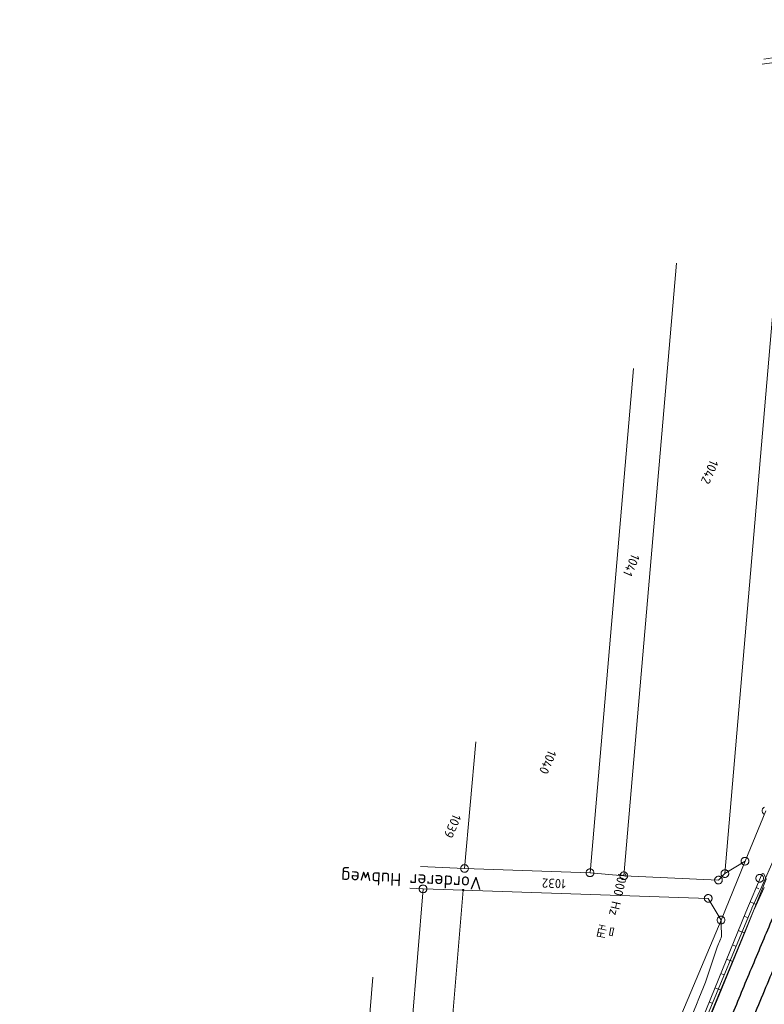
# Model space of a CAD drawing. Header units: metres. Extents: x 3425540 to 3446143, y 5432760 to 5444637.
# Tile 421 of 656: x 3436522 to 3436666, y 5443117 to 5443308. Entities that reach past the tile are written whole.
import ezdxf
from ezdxf.enums import TextEntityAlignment as Align

# ---------------------------------------------------------------- set-up
doc = ezdxf.new("R2010")
doc.units = ezdxf.units.M
for name, color, linetype, lineweight in [('B_Bestand', 9, 'Continuous', 18), ('B_Böschung', 9, 'Continuous', 18), ('B_Flurgrenzen', 9, 'Continuous', 18), ('B_Gleisachse', 9, 'Continuous', 25), ('Bestand Kabeltröge', 9, 'Continuous', 18)]:
    doc.layers.add(name, color=color, linetype=linetype, lineweight=lineweight)
doc.styles.get("Standard").update_dxf_attribs({"font": 'isocpeur.ttf'})

msp = doc.modelspace()

# ---------------------------------------------------------------- linework, layer by layer
at = {"layer": 'B_Bestand'}
for p, q in [((3436635.56, 5443132.36), (3436634.39, 5443132.61)), ((3436634.97, 5443132.49), (3436634.85, 5443131.9)), ((3436635.33, 5443130.93), (3436634.15, 5443131.17)), ((3436634.74, 5443131.05), (3436634.61, 5443130.46)), ((3436636.35, 5443130.62), (3436636.66, 5443132.08)), ((3436636.9, 5443130.5), (3436636.35, 5443130.62)), ((3436636.66, 5443132.08), (3436637.21, 5443131.97)), ((3436637.05, 5443131.23), (3436636.9, 5443130.5)), ((3436637.21, 5443131.97), (3436637.05, 5443131.23))]:
    msp.add_line(p, q, dxfattribs=at)
msp.add_lwpolyline([(3436635.72, 5443131.58), (3436634.29, 5443131.9), (3436634, 5443130.46), (3436635.44, 5443130.16)], dxfattribs=at)
for points, knots in [([(3436717.98, 5443308.16), (3436711.68, 5443307.25), (3436705.37, 5443306.34), (3436699.07, 5443305.44), (3436697.32, 5443305.18), (3436695.55, 5443305), (3436693.8, 5443304.73), (3436689.23, 5443304.04), (3436684.67, 5443303.32), (3436680.1, 5443302.62), (3436675.49, 5443301.92), (3436670.89, 5443301.22), (3436666.28, 5443300.52)], [0, 0, 0, 0, 0.36558, 0.36558, 0.36558, 0.467306, 0.467306, 0.467306, 0.732547, 0.732547, 0.732547, 1, 1, 1, 1]), ([(3436658.01, 5443133.56), (3436658.04, 5443132.63), (3436658.06, 5443131.7), (3436658.09, 5443130.76), (3436658.12, 5443129.91), (3436657.53, 5443129.14), (3436657.26, 5443128.33), (3436656.37, 5443125.73), (3436655.59, 5443123.1), (3436654.61, 5443120.54), (3436652.32, 5443114.59), (3436649.6, 5443108.83), (3436647.08, 5443102.98), (3436644.63, 5443097.29), (3436642.14, 5443091.61), (3436639.71, 5443085.91), (3436637.63, 5443081.02), (3436635.73, 5443076.07), (3436633.71, 5443071.16), (3436631.76, 5443066.42), (3436629.92, 5443061.64), (3436627.79, 5443056.98), (3436626.38, 5443053.9), (3436624.95, 5443050.84), (3436623.53, 5443047.78), (3436622.55, 5443045.65), (3436621.55, 5443043.52), (3436620.57, 5443041.39), (3436619.66, 5443039.41), (3436618.98, 5443037.34), (3436618.21, 5443035.31), (3436617.38, 5443033.09), (3436616.69, 5443030.83), (3436615.85, 5443028.62), (3436615.2, 5443026.87), (3436614.28, 5443025.26), (3436613.27, 5443023.67), (3436612.32, 5443022.17), (3436611.21, 5443020.85), (3436609.95, 5443019.58), (3436609.02, 5443018.65), (3436608.08, 5443017.73), (3436606.91, 5443017.15), (3436603.6, 5443015.5), (3436600.25, 5443013.95), (3436596.88, 5443012.44), (3436591.29, 5443009.94), (3436585.6, 5443007.64), (3436580.08, 5443004.98), (3436575.77, 5443002.91), (3436571.47, 5443000.82), (3436567.16, 5442998.75), (3436563.02, 5442996.76), (3436558.87, 5442994.77), (3436554.73, 5442992.77), (3436550.56, 5442990.75), (3436546.42, 5442988.68), (3436542.27, 5442986.61), (3436539.32, 5442985.15), (3436536.4, 5442983.65), (3436533.45, 5442982.2), (3436529.62, 5442980.33), (3436525.8, 5442978.45), (3436521.97, 5442976.57)], [0, 0, 0, 0, 0.012603, 0.012603, 0.012603, 0.024177, 0.024177, 0.024177, 0.06119, 0.06119, 0.06119, 0.147159, 0.147159, 0.147159, 0.230799, 0.230799, 0.230799, 0.302456, 0.302456, 0.302456, 0.371585, 0.371585, 0.371585, 0.41719, 0.41719, 0.41719, 0.448871, 0.448871, 0.448871, 0.478223, 0.478223, 0.478223, 0.510137, 0.510137, 0.510137, 0.535233, 0.535233, 0.535233, 0.558915, 0.558915, 0.558915, 0.576433, 0.576433, 0.576433, 0.626309, 0.626309, 0.626309, 0.708988, 0.708988, 0.708988, 0.773537, 0.773537, 0.773537, 0.835581, 0.835581, 0.835581, 0.898136, 0.898136, 0.898136, 0.942489, 0.942489, 0.942489, 1, 1, 1, 1])]:
    msp.add_open_spline(points, degree=3, knots=knots, dxfattribs=at)
at = {"layer": 'B_Böschung'}
for p, q in [((3436665.97, 5443142.61), (3436666.29, 5443142.52)), ((3436664.8, 5443139.85), (3436665.36, 5443139.61)), ((3436663.63, 5443137.09), (3436664.8, 5443136.59)), ((3436662.47, 5443134.32), (3436663.08, 5443134.08)), ((3436661.34, 5443131.54), (3436662.57, 5443131.05)), ((3436660.21, 5443128.76), (3436660.82, 5443128.52)), ((3436659.08, 5443125.98), (3436660.29, 5443125.5)), ((3436657.96, 5443123.2), (3436658.55, 5443122.96)), ((3436656.83, 5443120.42), (3436658.01, 5443119.95)), ((3436655.7, 5443117.64), (3436656.29, 5443117.41))]:
    msp.add_line(p, q, dxfattribs=at)
for points in [[(3436665.97, 5443142.61), (3436662.79, 5443135.11), (3436644.61, 5443090.29), (3436634.01, 5443064.3), (3436625.01, 5443039.15), (3436620.02, 5443027.11), (3436617.34, 5443019.95), (3436614.69, 5443013.12), (3436611.14, 5443005.53), (3436607.51, 5442996.21), (3436604.96, 5442987.83), (3436603.52, 5442981.58), (3436601.99, 5442977.99), (3436600.56, 5442976.15), (3436598.09, 5442974.76)], [(3436666.29, 5443142.52), (3436666.77, 5443141.47), (3436662.74, 5443131.47), (3436649.23, 5443098.57), (3436635.01, 5443062.28), (3436623.08, 5443030.52), (3436610.21, 5442992.93), (3436602.53, 5442970.22)]]:
    msp.add_lwpolyline(points, dxfattribs=at)
at = {"layer": 'B_Flurgrenzen'}
for p, q in [((3436658.76, 5443142.56), (3436672.21, 5443300.37)), ((3436665.97, 5443299.55), (3436672.21, 5443300.37)), ((3436649.37, 5443260.96), (3436639.16, 5443142.15)), ((3436632.6, 5443142.73), (3436641.06, 5443240.52)), ((3436610.42, 5443168.15), (3436608.26, 5443143.56)), ((3436666.72, 5443154.76), (3436662.67, 5443144.97)), ((3436599.7, 5443143.97), (3436608.26, 5443143.56)), ((3436662.67, 5443144.97), (3436658.01, 5443133.56)), ((3436658.76, 5443142.56), (3436662.67, 5443144.97)), ((3436608.26, 5443143.56), (3436632.6, 5443142.73)), ((3436639.16, 5443142.15), (3436657.51, 5443141.32)), ((3436657.51, 5443141.32), (3436658.76, 5443142.56)), ((3436589.73, 5443009.72), (3436600.21, 5443139.61)), ((3436607.99, 5443139.38), (3436597.45, 5443013.1)), ((3436597.66, 5443139.73), (3436600.21, 5443139.61)), ((3436600.21, 5443139.61), (3436607.99, 5443139.38)), ((3436607.99, 5443139.38), (3436655.52, 5443137.77)), ((3436655.52, 5443137.77), (3436658.01, 5443133.56)), ((3436658.01, 5443133.56), (3436647, 5443107.36)), ((3436580.95, 5443006.17), (3436590.48, 5443122.5))]:
    msp.add_line(p, q, dxfattribs=at)
for points in [[(3436666.41, 5443155.44), (3436666.32, 5443155.4), (3436666.25, 5443155.34), (3436666.18, 5443155.28), (3436666.12, 5443155.2), (3436666.07, 5443155.12), (3436666.03, 5443155.04), (3436666, 5443154.95), (3436665.98, 5443154.86), (3436665.97, 5443154.76), (3436665.98, 5443154.67), (3436666, 5443154.58), (3436666.03, 5443154.49), (3436666.07, 5443154.4), (3436666.12, 5443154.33), (3436666.18, 5443154.25), (3436666.25, 5443154.19), (3436666.32, 5443154.13), (3436666.41, 5443154.09)], [(3436663.42, 5443144.97), (3436663.41, 5443145.07), (3436663.39, 5443145.15), (3436663.36, 5443145.25), (3436663.32, 5443145.33), (3436663.27, 5443145.41), (3436663.21, 5443145.49), (3436663.14, 5443145.55), (3436663.07, 5443145.6), (3436662.98, 5443145.65), (3436662.9, 5443145.68), (3436662.81, 5443145.7), (3436662.71, 5443145.72), (3436662.62, 5443145.72), (3436662.52, 5443145.7), (3436662.44, 5443145.68), (3436662.35, 5443145.65), (3436662.26, 5443145.6), (3436662.19, 5443145.55), (3436662.12, 5443145.49), (3436662.06, 5443145.41), (3436662.01, 5443145.33), (3436661.97, 5443145.25), (3436661.94, 5443145.15), (3436661.92, 5443145.07), (3436661.92, 5443144.97), (3436661.92, 5443144.88), (3436661.94, 5443144.79), (3436661.97, 5443144.69), (3436662.01, 5443144.61), (3436662.06, 5443144.53), (3436662.12, 5443144.46), (3436662.19, 5443144.39), (3436662.26, 5443144.34), (3436662.35, 5443144.29), (3436662.44, 5443144.26), (3436662.52, 5443144.24), (3436662.62, 5443144.23), (3436662.71, 5443144.23), (3436662.81, 5443144.24), (3436662.9, 5443144.26), (3436662.98, 5443144.29), (3436663.07, 5443144.34), (3436663.14, 5443144.39), (3436663.21, 5443144.46), (3436663.27, 5443144.53), (3436663.32, 5443144.61), (3436663.36, 5443144.69), (3436663.39, 5443144.79), (3436663.41, 5443144.88), (3436663.42, 5443144.97)], [(3436609.01, 5443143.56), (3436609, 5443143.65), (3436608.98, 5443143.74), (3436608.95, 5443143.84), (3436608.91, 5443143.92), (3436608.86, 5443144), (3436608.8, 5443144.07), (3436608.73, 5443144.14), (3436608.66, 5443144.19), (3436608.58, 5443144.24), (3436608.49, 5443144.27), (3436608.4, 5443144.29), (3436608.3, 5443144.3), (3436608.21, 5443144.3), (3436608.11, 5443144.29), (3436608.03, 5443144.27), (3436607.94, 5443144.24), (3436607.85, 5443144.19), (3436607.78, 5443144.14), (3436607.71, 5443144.07), (3436607.65, 5443144), (3436607.6, 5443143.92), (3436607.56, 5443143.84), (3436607.53, 5443143.74), (3436607.51, 5443143.65), (3436607.51, 5443143.56), (3436607.51, 5443143.47), (3436607.53, 5443143.38), (3436607.56, 5443143.28), (3436607.6, 5443143.2), (3436607.65, 5443143.12), (3436607.71, 5443143.05), (3436607.78, 5443142.98), (3436607.85, 5443142.93), (3436607.94, 5443142.88), (3436608.03, 5443142.85), (3436608.11, 5443142.83), (3436608.21, 5443142.82), (3436608.3, 5443142.82), (3436608.4, 5443142.83), (3436608.49, 5443142.85), (3436608.58, 5443142.88), (3436608.66, 5443142.93), (3436608.73, 5443142.98), (3436608.8, 5443143.05), (3436608.86, 5443143.12), (3436608.91, 5443143.2), (3436608.95, 5443143.28), (3436608.98, 5443143.38), (3436609, 5443143.47), (3436609.01, 5443143.56)], [(3436633.35, 5443142.73), (3436633.34, 5443142.82), (3436633.32, 5443142.91), (3436633.29, 5443143.01), (3436633.25, 5443143.09), (3436633.2, 5443143.17), (3436633.14, 5443143.24), (3436633.07, 5443143.31), (3436633, 5443143.36), (3436632.91, 5443143.41), (3436632.83, 5443143.44), (3436632.74, 5443143.46), (3436632.64, 5443143.47), (3436632.55, 5443143.47), (3436632.45, 5443143.46), (3436632.37, 5443143.44), (3436632.28, 5443143.41), (3436632.19, 5443143.36), (3436632.12, 5443143.31), (3436632.05, 5443143.24), (3436631.99, 5443143.17), (3436631.94, 5443143.09), (3436631.9, 5443143.01), (3436631.87, 5443142.91), (3436631.85, 5443142.82), (3436631.85, 5443142.73), (3436631.85, 5443142.63), (3436631.87, 5443142.55), (3436631.9, 5443142.45), (3436631.94, 5443142.37), (3436631.99, 5443142.29), (3436632.05, 5443142.21), (3436632.12, 5443142.15), (3436632.19, 5443142.1), (3436632.28, 5443142.05), (3436632.37, 5443142.02), (3436632.45, 5443142), (3436632.55, 5443141.98), (3436632.64, 5443141.98), (3436632.74, 5443142), (3436632.83, 5443142.02), (3436632.91, 5443142.05), (3436633, 5443142.1), (3436633.07, 5443142.15), (3436633.14, 5443142.21), (3436633.2, 5443142.29), (3436633.25, 5443142.37), (3436633.29, 5443142.45), (3436633.32, 5443142.55), (3436633.34, 5443142.63), (3436633.35, 5443142.73)], [(3436639.16, 5443142.15), (3436632.6, 5443142.73)], [(3436639.91, 5443142.15), (3436639.9, 5443142.24), (3436639.88, 5443142.33), (3436639.85, 5443142.42), (3436639.81, 5443142.51), (3436639.76, 5443142.58), (3436639.7, 5443142.66), (3436639.64, 5443142.73), (3436639.56, 5443142.78), (3436639.48, 5443142.83), (3436639.39, 5443142.86), (3436639.3, 5443142.88), (3436639.2, 5443142.89), (3436639.11, 5443142.89), (3436639.02, 5443142.88), (3436638.93, 5443142.86), (3436638.84, 5443142.83), (3436638.76, 5443142.78), (3436638.68, 5443142.73), (3436638.61, 5443142.66), (3436638.56, 5443142.58), (3436638.5, 5443142.51), (3436638.46, 5443142.42), (3436638.43, 5443142.33), (3436638.41, 5443142.24), (3436638.41, 5443142.15), (3436638.41, 5443142.05), (3436638.43, 5443141.96), (3436638.46, 5443141.87), (3436638.5, 5443141.79), (3436638.56, 5443141.71), (3436638.61, 5443141.63), (3436638.68, 5443141.57), (3436638.76, 5443141.51), (3436638.84, 5443141.47), (3436638.93, 5443141.44), (3436639.02, 5443141.41), (3436639.11, 5443141.4), (3436639.2, 5443141.4), (3436639.3, 5443141.41), (3436639.39, 5443141.44), (3436639.48, 5443141.47), (3436639.56, 5443141.51), (3436639.64, 5443141.57), (3436639.7, 5443141.63), (3436639.76, 5443141.71), (3436639.81, 5443141.79), (3436639.85, 5443141.87), (3436639.88, 5443141.96), (3436639.9, 5443142.05), (3436639.91, 5443142.15)], [(3436658.26, 5443141.32), (3436658.26, 5443141.41), (3436658.24, 5443141.5), (3436658.21, 5443141.59), (3436658.17, 5443141.68), (3436658.12, 5443141.75), (3436658.06, 5443141.83), (3436657.99, 5443141.9), (3436657.92, 5443141.95), (3436657.83, 5443142), (3436657.74, 5443142.03), (3436657.66, 5443142.05), (3436657.56, 5443142.06), (3436657.47, 5443142.06), (3436657.37, 5443142.05), (3436657.28, 5443142.03), (3436657.2, 5443142), (3436657.11, 5443141.95), (3436657.04, 5443141.9), (3436656.97, 5443141.83), (3436656.91, 5443141.75), (3436656.86, 5443141.68), (3436656.82, 5443141.59), (3436656.79, 5443141.5), (3436656.77, 5443141.41), (3436656.76, 5443141.32), (3436656.77, 5443141.22), (3436656.79, 5443141.13), (3436656.82, 5443141.04), (3436656.86, 5443140.96), (3436656.91, 5443140.88), (3436656.97, 5443140.8), (3436657.04, 5443140.74), (3436657.11, 5443140.68), (3436657.2, 5443140.64), (3436657.28, 5443140.61), (3436657.37, 5443140.58), (3436657.47, 5443140.57), (3436657.56, 5443140.57), (3436657.66, 5443140.58), (3436657.74, 5443140.61), (3436657.83, 5443140.64), (3436657.92, 5443140.68), (3436657.99, 5443140.74), (3436658.06, 5443140.8), (3436658.12, 5443140.88), (3436658.17, 5443140.96), (3436658.21, 5443141.04), (3436658.24, 5443141.13), (3436658.26, 5443141.22), (3436658.26, 5443141.32)], [(3436659.51, 5443142.56), (3436659.5, 5443142.66), (3436659.49, 5443142.75), (3436659.46, 5443142.84), (3436659.42, 5443142.92), (3436659.36, 5443143), (3436659.3, 5443143.08), (3436659.24, 5443143.14), (3436659.16, 5443143.19), (3436659.08, 5443143.24), (3436658.99, 5443143.27), (3436658.9, 5443143.29), (3436658.81, 5443143.31), (3436658.71, 5443143.31), (3436658.62, 5443143.29), (3436658.53, 5443143.27), (3436658.44, 5443143.24), (3436658.36, 5443143.19), (3436658.28, 5443143.14), (3436658.22, 5443143.08), (3436658.16, 5443143), (3436658.1, 5443142.92), (3436658.06, 5443142.84), (3436658.03, 5443142.75), (3436658.02, 5443142.66), (3436658.01, 5443142.56), (3436658.02, 5443142.47), (3436658.03, 5443142.38), (3436658.06, 5443142.28), (3436658.1, 5443142.2), (3436658.16, 5443142.13), (3436658.22, 5443142.05), (3436658.28, 5443141.98), (3436658.36, 5443141.93), (3436658.44, 5443141.88), (3436658.53, 5443141.85), (3436658.62, 5443141.83), (3436658.71, 5443141.82), (3436658.81, 5443141.82), (3436658.9, 5443141.83), (3436658.99, 5443141.85), (3436659.08, 5443141.88), (3436659.16, 5443141.93), (3436659.24, 5443141.98), (3436659.3, 5443142.05), (3436659.36, 5443142.13), (3436659.42, 5443142.2), (3436659.46, 5443142.28), (3436659.49, 5443142.38), (3436659.5, 5443142.47), (3436659.51, 5443142.56)], [(3436666.27, 5443141.66), (3436666.26, 5443141.75), (3436666.24, 5443141.84), (3436666.21, 5443141.94), (3436666.17, 5443142.02), (3436666.12, 5443142.1), (3436666.06, 5443142.17), (3436665.99, 5443142.24), (3436665.92, 5443142.29), (3436665.84, 5443142.34), (3436665.75, 5443142.37), (3436665.66, 5443142.39), (3436665.56, 5443142.4), (3436665.47, 5443142.4), (3436665.37, 5443142.39), (3436665.29, 5443142.37), (3436665.2, 5443142.34), (3436665.11, 5443142.29), (3436665.04, 5443142.24), (3436664.97, 5443142.17), (3436664.91, 5443142.1), (3436664.86, 5443142.02), (3436664.82, 5443141.94), (3436664.79, 5443141.84), (3436664.77, 5443141.75), (3436664.77, 5443141.66), (3436664.77, 5443141.56), (3436664.79, 5443141.48), (3436664.82, 5443141.38), (3436664.86, 5443141.3), (3436664.91, 5443141.22), (3436664.97, 5443141.14), (3436665.04, 5443141.08), (3436665.11, 5443141.03), (3436665.2, 5443140.98), (3436665.29, 5443140.95), (3436665.37, 5443140.93), (3436665.47, 5443140.91), (3436665.56, 5443140.91), (3436665.66, 5443140.93), (3436665.75, 5443140.95), (3436665.84, 5443140.98), (3436665.92, 5443141.03), (3436665.99, 5443141.08), (3436666.06, 5443141.14), (3436666.12, 5443141.22), (3436666.17, 5443141.3), (3436666.21, 5443141.38), (3436666.24, 5443141.48), (3436666.26, 5443141.56), (3436666.27, 5443141.66)], [(3436600.96, 5443139.61), (3436600.95, 5443139.7), (3436600.93, 5443139.79), (3436600.9, 5443139.89), (3436600.86, 5443139.97), (3436600.81, 5443140.05), (3436600.75, 5443140.12), (3436600.68, 5443140.19), (3436600.61, 5443140.24), (3436600.53, 5443140.29), (3436600.44, 5443140.32), (3436600.35, 5443140.34), (3436600.25, 5443140.35), (3436600.16, 5443140.35), (3436600.06, 5443140.34), (3436599.98, 5443140.32), (3436599.89, 5443140.29), (3436599.8, 5443140.24), (3436599.73, 5443140.19), (3436599.66, 5443140.12), (3436599.6, 5443140.05), (3436599.55, 5443139.97), (3436599.51, 5443139.89), (3436599.48, 5443139.79), (3436599.46, 5443139.7), (3436599.46, 5443139.61), (3436599.46, 5443139.52), (3436599.48, 5443139.43), (3436599.51, 5443139.33), (3436599.55, 5443139.25), (3436599.6, 5443139.17), (3436599.66, 5443139.1), (3436599.73, 5443139.03), (3436599.8, 5443138.98), (3436599.89, 5443138.93), (3436599.98, 5443138.9), (3436600.06, 5443138.88), (3436600.16, 5443138.87), (3436600.25, 5443138.87), (3436600.35, 5443138.88), (3436600.44, 5443138.9), (3436600.53, 5443138.93), (3436600.61, 5443138.98), (3436600.68, 5443139.03), (3436600.75, 5443139.1), (3436600.81, 5443139.17), (3436600.86, 5443139.25), (3436600.9, 5443139.33), (3436600.93, 5443139.43), (3436600.95, 5443139.52), (3436600.96, 5443139.61)], [(3436608.12, 5443139.38), (3436608.12, 5443139.4), (3436608.12, 5443139.41), (3436608.11, 5443139.43), (3436608.1, 5443139.44), (3436608.1, 5443139.45), (3436608.09, 5443139.47), (3436608.07, 5443139.48), (3436608.06, 5443139.48), (3436608.05, 5443139.49), (3436608.03, 5443139.5), (3436608.02, 5443139.5), (3436608, 5443139.5), (3436607.99, 5443139.5), (3436607.97, 5443139.5), (3436607.96, 5443139.5), (3436607.94, 5443139.49), (3436607.93, 5443139.48), (3436607.91, 5443139.48), (3436607.9, 5443139.47), (3436607.89, 5443139.45), (3436607.89, 5443139.44), (3436607.88, 5443139.43), (3436607.87, 5443139.41), (3436607.87, 5443139.4), (3436607.87, 5443139.38), (3436607.87, 5443139.36), (3436607.87, 5443139.35), (3436607.88, 5443139.33), (3436607.89, 5443139.32), (3436607.89, 5443139.31), (3436607.9, 5443139.29), (3436607.91, 5443139.28), (3436607.93, 5443139.27), (3436607.94, 5443139.27), (3436607.96, 5443139.26), (3436607.97, 5443139.26), (3436607.99, 5443139.25), (3436608, 5443139.25), (3436608.02, 5443139.26), (3436608.03, 5443139.26), (3436608.05, 5443139.27), (3436608.06, 5443139.27), (3436608.07, 5443139.28), (3436608.09, 5443139.29), (3436608.1, 5443139.31), (3436608.1, 5443139.32), (3436608.11, 5443139.33), (3436608.12, 5443139.35), (3436608.12, 5443139.36), (3436608.12, 5443139.38)], [(3436608.09, 5443139.38), (3436608.09, 5443139.39), (3436608.09, 5443139.41), (3436608.09, 5443139.42), (3436608.08, 5443139.43), (3436608.07, 5443139.44), (3436608.06, 5443139.45), (3436608.05, 5443139.46), (3436608.04, 5443139.47), (3436608.03, 5443139.47), (3436608.01, 5443139.48), (3436608, 5443139.48), (3436607.98, 5443139.48), (3436607.97, 5443139.48), (3436607.96, 5443139.47), (3436607.94, 5443139.47), (3436607.93, 5443139.46), (3436607.92, 5443139.45), (3436607.91, 5443139.44), (3436607.91, 5443139.43), (3436607.9, 5443139.41), (3436607.9, 5443139.4), (3436607.89, 5443139.39), (3436607.89, 5443139.37), (3436607.9, 5443139.36), (3436607.9, 5443139.35), (3436607.91, 5443139.33), (3436607.91, 5443139.32), (3436607.92, 5443139.31), (3436607.93, 5443139.3), (3436607.94, 5443139.29), (3436607.96, 5443139.29), (3436607.97, 5443139.28), (3436607.98, 5443139.28), (3436608, 5443139.28), (3436608.01, 5443139.28), (3436608.03, 5443139.28), (3436608.04, 5443139.29), (3436608.05, 5443139.3), (3436608.06, 5443139.3), (3436608.07, 5443139.31), (3436608.08, 5443139.33), (3436608.09, 5443139.34), (3436608.09, 5443139.35), (3436608.09, 5443139.37), (3436608.09, 5443139.38)], [(3436608.07, 5443139.38), (3436608.07, 5443139.39), (3436608.07, 5443139.4), (3436608.06, 5443139.41), (3436608.06, 5443139.42), (3436608.05, 5443139.43), (3436608.04, 5443139.44), (3436608.03, 5443139.45), (3436608.02, 5443139.45), (3436608, 5443139.45), (3436607.99, 5443139.46), (3436607.98, 5443139.45), (3436607.97, 5443139.45), (3436607.96, 5443139.45), (3436607.95, 5443139.44), (3436607.94, 5443139.43), (3436607.93, 5443139.42), (3436607.92, 5443139.41), (3436607.92, 5443139.4), (3436607.92, 5443139.39), (3436607.92, 5443139.37), (3436607.92, 5443139.36), (3436607.92, 5443139.35), (3436607.93, 5443139.34), (3436607.94, 5443139.33), (3436607.95, 5443139.32), (3436607.96, 5443139.31), (3436607.97, 5443139.31), (3436607.98, 5443139.31), (3436607.99, 5443139.3), (3436608, 5443139.3), (3436608.02, 5443139.31), (3436608.03, 5443139.31), (3436608.04, 5443139.32), (3436608.05, 5443139.32), (3436608.06, 5443139.33), (3436608.06, 5443139.34), (3436608.07, 5443139.36), (3436608.07, 5443139.37), (3436608.07, 5443139.38)], [(3436608.05, 5443139.38), (3436608.04, 5443139.39), (3436608.04, 5443139.4), (3436608.04, 5443139.41), (3436608.03, 5443139.42), (3436608.02, 5443139.42), (3436608.01, 5443139.43), (3436608, 5443139.43), (3436607.99, 5443139.43), (3436607.98, 5443139.43), (3436607.97, 5443139.43), (3436607.97, 5443139.42), (3436607.96, 5443139.42), (3436607.95, 5443139.41), (3436607.95, 5443139.4), (3436607.94, 5443139.39), (3436607.94, 5443139.38), (3436607.94, 5443139.37), (3436607.95, 5443139.36), (3436607.95, 5443139.35), (3436607.96, 5443139.34), (3436607.97, 5443139.34), (3436607.97, 5443139.33), (3436607.98, 5443139.33), (3436607.99, 5443139.33), (3436608, 5443139.33), (3436608.01, 5443139.33), (3436608.02, 5443139.34), (3436608.03, 5443139.34), (3436608.04, 5443139.35), (3436608.04, 5443139.36), (3436608.04, 5443139.37), (3436608.05, 5443139.38)], [(3436608.02, 5443139.38), (3436608.02, 5443139.39), (3436608.02, 5443139.39), (3436608.01, 5443139.4), (3436608.01, 5443139.4), (3436608, 5443139.41), (3436607.99, 5443139.41), (3436607.99, 5443139.4), (3436607.98, 5443139.4), (3436607.97, 5443139.4), (3436607.97, 5443139.39), (3436607.97, 5443139.38), (3436607.97, 5443139.38), (3436607.97, 5443139.37), (3436607.97, 5443139.36), (3436607.98, 5443139.36), (3436607.99, 5443139.35), (3436607.99, 5443139.35), (3436608, 5443139.35), (3436608.01, 5443139.36), (3436608.01, 5443139.36), (3436608.02, 5443139.37), (3436608.02, 5443139.37), (3436608.02, 5443139.38)], [(3436656.27, 5443137.77), (3436656.27, 5443137.86), (3436656.25, 5443137.95), (3436656.22, 5443138.05), (3436656.18, 5443138.13), (3436656.13, 5443138.21), (3436656.07, 5443138.28), (3436656, 5443138.35), (3436655.93, 5443138.4), (3436655.84, 5443138.45), (3436655.75, 5443138.48), (3436655.67, 5443138.5), (3436655.57, 5443138.51), (3436655.48, 5443138.51), (3436655.38, 5443138.5), (3436655.29, 5443138.48), (3436655.2, 5443138.45), (3436655.12, 5443138.4), (3436655.05, 5443138.35), (3436654.98, 5443138.28), (3436654.92, 5443138.21), (3436654.87, 5443138.13), (3436654.83, 5443138.05), (3436654.8, 5443137.95), (3436654.78, 5443137.86), (3436654.77, 5443137.77), (3436654.78, 5443137.68), (3436654.8, 5443137.59), (3436654.83, 5443137.49), (3436654.87, 5443137.41), (3436654.92, 5443137.33), (3436654.98, 5443137.26), (3436655.05, 5443137.19), (3436655.12, 5443137.14), (3436655.2, 5443137.09), (3436655.29, 5443137.06), (3436655.38, 5443137.04), (3436655.48, 5443137.03), (3436655.57, 5443137.03), (3436655.67, 5443137.04), (3436655.75, 5443137.06), (3436655.84, 5443137.09), (3436655.93, 5443137.14), (3436656, 5443137.19), (3436656.07, 5443137.26), (3436656.13, 5443137.33), (3436656.18, 5443137.41), (3436656.22, 5443137.49), (3436656.25, 5443137.59), (3436656.27, 5443137.68), (3436656.27, 5443137.77)], [(3436658.76, 5443133.56), (3436658.75, 5443133.66), (3436658.73, 5443133.75), (3436658.7, 5443133.84), (3436658.66, 5443133.92), (3436658.61, 5443134), (3436658.55, 5443134.08), (3436658.48, 5443134.14), (3436658.41, 5443134.19), (3436658.33, 5443134.24), (3436658.24, 5443134.27), (3436658.15, 5443134.29), (3436658.05, 5443134.31), (3436657.96, 5443134.31), (3436657.86, 5443134.29), (3436657.78, 5443134.27), (3436657.69, 5443134.24), (3436657.6, 5443134.19), (3436657.53, 5443134.14), (3436657.46, 5443134.08), (3436657.4, 5443134), (3436657.35, 5443133.92), (3436657.31, 5443133.84), (3436657.28, 5443133.75), (3436657.26, 5443133.66), (3436657.26, 5443133.56), (3436657.26, 5443133.47), (3436657.28, 5443133.38), (3436657.31, 5443133.28), (3436657.35, 5443133.2), (3436657.4, 5443133.13), (3436657.46, 5443133.05), (3436657.53, 5443132.98), (3436657.6, 5443132.93), (3436657.69, 5443132.88), (3436657.78, 5443132.85), (3436657.86, 5443132.83), (3436657.96, 5443132.82), (3436658.05, 5443132.82), (3436658.15, 5443132.83), (3436658.24, 5443132.85), (3436658.33, 5443132.88), (3436658.41, 5443132.93), (3436658.48, 5443132.98), (3436658.55, 5443133.05), (3436658.61, 5443133.13), (3436658.66, 5443133.2), (3436658.7, 5443133.28), (3436658.73, 5443133.38), (3436658.75, 5443133.47), (3436658.76, 5443133.56)]]:
    msp.add_lwpolyline(points, dxfattribs=at)
at = {"layer": 'B_Gleisachse'}
for points, knots in [([(3436690.22, 5443185.63), (3436689.56, 5443184.1), (3436688.9, 5443182.57), (3436688.23, 5443181.04), (3436686.91, 5443177.98), (3436685.58, 5443174.92), (3436684.25, 5443171.86), (3436682.93, 5443168.8), (3436681.61, 5443165.74), (3436680.28, 5443162.67), (3436678.96, 5443159.61), (3436677.64, 5443156.55), (3436676.33, 5443153.48), (3436675.01, 5443150.42), (3436673.7, 5443147.35), (3436672.39, 5443144.29), (3436671.08, 5443141.22), (3436669.78, 5443138.15), (3436668.47, 5443135.08), (3436667.17, 5443132.01), (3436665.88, 5443128.93), (3436664.59, 5443125.86), (3436663.3, 5443122.78), (3436662.01, 5443119.71), (3436660.74, 5443116.63), (3436660.1, 5443115.08), (3436659.47, 5443113.54), (3436658.83, 5443112)], [0, 0, 0, 0, 0.062467, 0.062467, 0.062467, 0.187487, 0.187487, 0.187487, 0.312497, 0.312497, 0.312497, 0.437511, 0.437511, 0.437511, 0.562512, 0.562512, 0.562512, 0.687526, 0.687526, 0.687526, 0.812532, 0.812532, 0.812532, 0.937531, 0.937531, 0.937531, 1, 1, 1, 1]), ([(3436693.88, 5443184), (3436693.21, 5443182.47), (3436692.55, 5443180.94), (3436691.89, 5443179.41), (3436690.34, 5443175.85), (3436688.8, 5443172.28), (3436687.25, 5443168.71), (3436685.71, 5443165.15), (3436684.17, 5443161.58), (3436682.63, 5443158.01), (3436681.09, 5443154.44), (3436679.56, 5443150.87), (3436678.03, 5443147.3), (3436676.49, 5443143.72), (3436674.97, 5443140.15), (3436673.45, 5443136.57), (3436671.93, 5443132.99), (3436670.42, 5443129.41), (3436668.91, 5443125.83), (3436667.41, 5443122.24), (3436665.91, 5443118.66), (3436664.43, 5443115.07), (3436663.79, 5443113.53), (3436663.15, 5443111.99), (3436662.52, 5443110.45)], [0, 0, 0, 0, 0.062525, 0.062525, 0.062525, 0.208368, 0.208368, 0.208368, 0.354181, 0.354181, 0.354181, 0.500015, 0.500015, 0.500015, 0.645827, 0.645827, 0.645827, 0.791655, 0.791655, 0.791655, 0.937469, 0.937469, 0.937469, 1, 1, 1, 1])]:
    msp.add_open_spline(points, degree=3, knots=knots, dxfattribs=at)
at = {"layer": 'Bestand Kabeltröge'}
for p, q in [((3436668.31, 5443145.48), (3436665.95, 5443140.08)), ((3436665.95, 5443140.09), (3436664, 5443135.84)), ((3436666.4, 5443139.88), (3436664.45, 5443135.63)), ((3436663.99, 5443135.83), (3436654.71, 5443113.57)), ((3436664.45, 5443135.64), (3436655.18, 5443113.38))]:
    msp.add_line(p, q, dxfattribs=at)

# ---------------------------------------------------------------- texts
at = {"layer": 'B_Bestand', "linetype": 'Continuous'}
msp.add_text('Vorderer Hubweg', height=2.5, rotation=177.3819, dxfattribs=at).set_placement((3436597.94, 5443141.64), align=Align.MIDDLE)
at = {"layer": 'B_Bestand'}
msp.add_text('1000 Hz', height=1.8, rotation=257.3104, dxfattribs=at).set_placement((3436638.06, 5443138.61), align=Align.MIDDLE)
at = {"layer": 'B_Flurgrenzen'}
for s, rotation, p in [('1042', 246.6001, (3436655.81, 5443220.45)), ('1041', 246.6001, (3436640.64, 5443202.38)), ('1040', 246.6001, (3436624.41, 5443164.17)), ('1039', 246.6001, (3436605.93, 5443151.77)), ('1032', 178.2196, (3436625.59, 5443140.66))]:
    msp.add_text(s, height=1.8, rotation=rotation, dxfattribs=at).set_placement(p, align=Align.MIDDLE)

doc.saveas('drawing.dxf')
